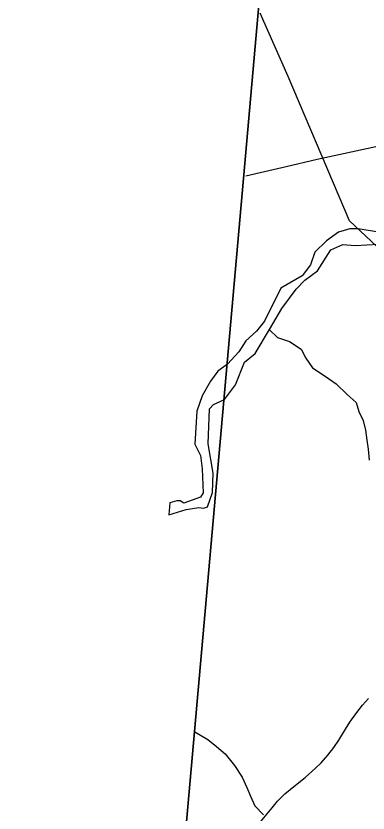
# Model space of a CAD drawing. Extents: x 1442749 to 1756758, y 235267 to 677782.
# Drawn here: x 1545353 to 1547417, y 510273 to 514941 of the extents above; entities that cross this region are included whole.
import ezdxf

# ---------------------------------------------------------------- set-up
doc = ezdxf.new("R2010")
doc.units = 0
for name, color, linetype in [('GM_X_Adjacent_County', 7, 'Continuous'), ('GM_X_Corporation', 7, 'Continuous'), ('GM_X_County', 7, 'Continuous'), ('GM_X_Major_River', 7, 'Continuous'), ('GM_X_Minor_River', 7, 'Continuous'), ('GM_X_State_Route', 7, 'Continuous'), ('GM_X_Township', 7, 'Continuous')]:
    doc.layers.add(name, color=color, linetype=linetype)

msp = doc.modelspace()

# ---------------------------------------------------------------- linework, layer by layer
at = {"layer": 'GM_X_Adjacent_County'}
msp.add_lwpolyline([(1551044.2, 562987.6), (1549909.5, 549764.5), (1549796.7, 548590.4), (1549410.8, 544569.8), (1549067.9, 540794.2), (1548703.3, 536778.9), (1548609.4, 535719), (1548058.9, 529499.7), (1548052.5, 529426.3), (1547776.9, 526306), (1547463.3, 522758.3), (1547324.3, 521188.2), (1546925.5, 516687), (1546686.4, 513989.1), (1546297.7, 509605.7), (1545822.1, 504298.4), (1545798, 504043.7), (1545352.6, 499330.6)], dxfattribs=at)
at = {"layer": 'GM_X_Corporation'}
msp.add_lwpolyline([(1551751.8, 512421.7), (1549673.5, 511954.5), (1549433.9, 511738.9), (1548936, 512214.2), (1547308.3, 513740.5), (1546949.1, 514587.3), (1546784.4, 514956.5)], dxfattribs=at)
at = {"layer": 'GM_X_County'}
msp.add_lwpolyline([(1545352.6, 499330.6), (1545798, 504043.7), (1545822.1, 504298.4), (1546297.7, 509605.7), (1546686.4, 513989.1), (1546925.5, 516687), (1547324.3, 521188.2), (1547463.3, 522758.3), (1547776.9, 526306), (1548052.5, 529426.3), (1548058.9, 529499.7), (1548609.4, 535719), (1548703.3, 536778.9), (1549067.9, 540794.2), (1549410.8, 544569.8), (1549796.7, 548590.4), (1549909.5, 549764.5), (1551044.2, 562987.6)], dxfattribs=at)
at = {"layer": 'GM_X_Major_River'}
msp.add_line((1546254.6, 512089.8), (1546248.4, 512019.8), dxfattribs=at)
for points in [[(1547478.5, 513674.4), (1547358.9, 513694.8), (1547308.9, 513693.8), (1547242.5, 513675.1), (1547173.5, 513624.4), (1547104.1, 513557.6), (1547078.6, 513484), (1547031.2, 513418.8), (1546905.7, 513347.2), (1546809.7, 513152.8), (1546762.6, 513095.6), (1546699.4, 513038.8), (1546660, 512973.5), (1546593, 512902), (1546536.8, 512860.7), (1546492.9, 512802.6), (1546445, 512716.5), (1546413, 512626.4), (1546400.9, 512434.2), (1546434.9, 512366.2), (1546444.9, 512288.1), (1546450.9, 512147.9), (1546434.9, 512123.9), (1546337, 512087.8), (1546315, 512101.9), (1546295.1, 512101.9), (1546254.6, 512089.8)], [(1546248.4, 512019.8), (1546351, 512051.8), (1546424.9, 512061.8), (1546452.8, 512057.8), (1546474.8, 512065.8), (1546504.8, 512149.9), (1546508.8, 512264), (1546478.8, 512436.2), (1546486.9, 512640.5), (1546510.9, 512666.5), (1546574.5, 512694.1), (1546640.1, 512781.5), (1546692.8, 512912.7), (1546755.8, 512963.6), (1546838.7, 513104), (1546911.3, 513226.9), (1546995.6, 513341.4), (1547046.7, 513394.5), (1547119.9, 513449.1), (1547198.4, 513571.8), (1547269, 513602.4), (1547340.9, 513597), (1547545.2, 513609)]]:
    msp.add_lwpolyline(points, dxfattribs=at)
at = {"layer": 'GM_X_Minor_River'}
for points in [[(1546837, 513105.8), (1546885.8, 513057.1), (1546955.3, 513033.7), (1547024.4, 512990.3), (1547051.4, 512937.7), (1547090.2, 512880.8), (1547165.2, 512831.3), (1547230.3, 512785.9), (1547295, 512724.5), (1547346.1, 512677.4), (1547363, 512625), (1547387.9, 512572.5), (1547400.8, 512516.1), (1547409.6, 512457.8), (1547416.4, 512403.6), (1547423.1, 512339.4)], [(1546402.1, 510748.8), (1546477.4, 510703.5), (1546528.6, 510662.4), (1546579.7, 510619.3), (1546634.3, 510552.1), (1546678.9, 510483.1), (1546705.7, 510422.5), (1546726.6, 510372), (1546753.5, 510315.4), (1546804.4, 510262.3)]]:
    msp.add_lwpolyline(points, dxfattribs=at)
at = {"layer": 'GM_X_State_Route'}
for points in [[(1547118.5, 514101.9), (1547344.1, 514151.7), (1547697.3, 514226.4)], [(1546700.7, 514005), (1546809.2, 514029.6), (1546935.6, 514058.7), (1547118.5, 514101.9)], [(1546785.5, 510221.1), (1546854.4, 510304.8), (1546885.9, 510342), (1546928, 510386.6), (1546991.2, 510436.4), (1547047, 510481.8), (1547108.9, 510535.8), (1547141.9, 510568), (1547181.4, 510612.3), (1547216, 510656.3), (1547245.8, 510699.8), (1547284.4, 510764.6), (1547310.5, 510805.9), (1547344.5, 510853.6), (1547384.9, 510904.9), (1547419.7, 510943.5)]]:
    msp.add_lwpolyline(points, dxfattribs=at)
at = {"layer": 'GM_X_Township'}
msp.add_lwpolyline([(1545352.6, 499330.6), (1545798, 504043.7), (1545822.1, 504298.4), (1546297.7, 509605.7), (1546686.4, 513989.1), (1546925.5, 516687), (1547324.3, 521188.2), (1547463.3, 522758.3), (1547776.9, 526306), (1549955.6, 525494.5), (1552093.6, 524698.1), (1554149.7, 523932.3), (1557364.9, 522584.6), (1559821.1, 521555), (1562276.7, 520514.3), (1563130, 519792.8), (1563405.3, 519560.1), (1564776, 518401.2), (1565959.1, 517425.5), (1570073.6, 513943.9)], dxfattribs=at)

doc.saveas('drawing.dxf')
